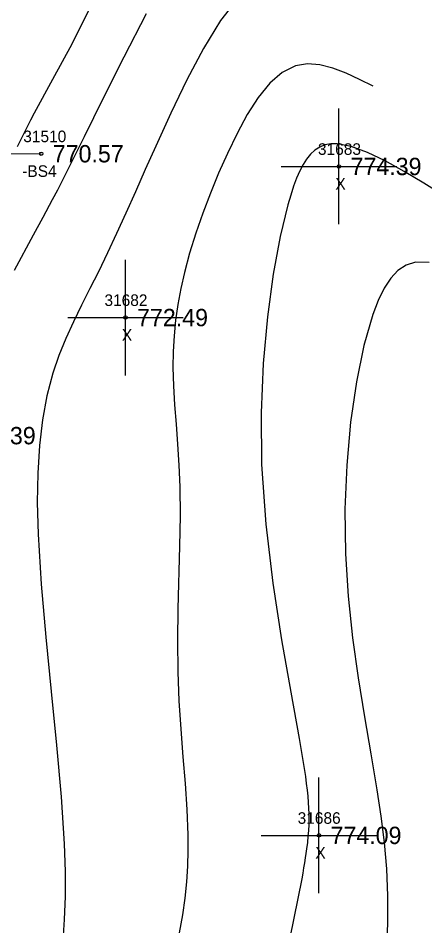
# Model space of a CAD drawing. Extents: x 1376587 to 1378239, y 1000335 to 1003031.
# Drawn here: x 1378061.9 to 1378097.1, y 1000587.3 to 1000665.7 of the extents above; entities that cross this region are included whole.
import ezdxf

# ---------------------------------------------------------------- set-up
doc = ezdxf.new("R2010")
doc.units = 0
for name, color, linetype in [('RD_DTM_BkLn1', 7, 'Continuous'), ('RD_DTM_BkLn2', 7, 'Continuous'), ('RD_DTM_BkLn_txCode', 7, 'Continuous'), ('RD_DTM_Major1', 7, 'Continuous'), ('RD_DTM_Minor1', 7, 'Continuous'), ('RD_EX_Misc', 7, 'Continuous'), ('RD_EX_Misc_txCode', 7, 'Continuous'), ('RD_EX_Road', 7, 'Continuous'), ('RD_EX_TX_Misc_ELEV', 7, 'Continuous'), ('RD_SMD_Locator', 7, 'Continuous')]:
    doc.layers.add(name, color=color, linetype=linetype)

msp = doc.modelspace()

# ---------------------------------------------------------------- linework, layer by layer
at = {"layer": 'RD_DTM_BkLn1'}
msp.add_spline([(1378169.212, 1000387.103), (1378131.506, 1000434.744), (1378095.477, 1000481.988), (1378063.033, 1000526.867), (1378030.177, 1000574.233), (1377998.011, 1000622.539), (1377965.721, 1000673.201), (1377936, 1000721.493), (1377904.113, 1000773.429), (1377890.868, 1000795.129)], degree=3, dxfattribs=at)
at = {"layer": 'RD_DTM_BkLn2'}
msp.add_lwpolyline([(1378190.398, 1000393.443), (1378169.827, 1000419.586), (1378140.073, 1000457.945), (1378106.638, 1000503.045), (1378080.309, 1000536.837), (1378054.858, 1000574.217), (1378031.288, 1000609.189), (1378023.609, 1000623.494), (1378023.602, 1000635.418), (1378048.247, 1000654.107), (1378063.88, 1000653.985)], dxfattribs=at)
at = {"layer": 'RD_DTM_Major1'}
for points in [[(1378068.098, 1000666.592), (1378066.533, 1000663.458), (1378064.859, 1000660.389), (1378063.266, 1000657.484), (1378062.957, 1000656.899), (1378062.658, 1000656.321), (1378062.367, 1000655.747), (1378062.079, 1000655.172), (1378061.795, 1000654.592)], [(1378097.415, 1000644.59), (1378096.234, 1000644.603), (1378095.441, 1000644.359), (1378094.734, 1000643.895), (1378094.103, 1000643.225), (1378093.537, 1000642.36), (1378093.026, 1000641.311), (1378092.559, 1000640.09), (1378091.783, 1000637.402), (1378091.138, 1000634.267), (1378090.639, 1000630.792), (1378090.304, 1000627.088), (1378090.147, 1000623.263), (1378090.185, 1000619.427), (1378090.415, 1000615.745), (1378090.8, 1000612.165), (1378091.29, 1000608.695), (1378091.837, 1000605.344), (1378092.395, 1000602.12), (1378092.913, 1000599.032), (1378093.258, 1000596.734), (1378093.536, 1000594.473), (1378093.731, 1000592.199), (1378093.829, 1000589.863), (1378093.814, 1000587.414), (1378093.671, 1000584.804)]]:
    msp.add_lwpolyline(points, dxfattribs=at)
at = {"layer": 'RD_DTM_Minor1'}
for points in [[(1378080.883, 1000667.427), (1378079.39, 1000665.487), (1378077.912, 1000663.077), (1378076.47, 1000660.358), (1378075.088, 1000657.494), (1378073.785, 1000654.644), (1378072.882, 1000652.629), (1378072.025, 1000650.704), (1378071.201, 1000648.864), (1378070.401, 1000647.103), (1378069.613, 1000645.413), (1378068.826, 1000643.789), (1378068.091, 1000642.328), (1378067.364, 1000640.895), (1378066.662, 1000639.47), (1378066.003, 1000638.03), (1378065.403, 1000636.551), (1378064.879, 1000635.012), (1378064.37, 1000633.071), (1378063.988, 1000630.997), (1378063.726, 1000628.778), (1378063.579, 1000626.398), (1378063.542, 1000623.844), (1378063.608, 1000621.101), (1378063.87, 1000616.79), (1378064.27, 1000612.209), (1378064.739, 1000607.517), (1378065.209, 1000602.872), (1378065.611, 1000598.431), (1378065.874, 1000594.353), (1378065.944, 1000591.98), (1378065.941, 1000589.805), (1378065.876, 1000587.811), (1378065.762, 1000585.98)], [(1378072.961, 1000666.079), (1378071.031, 1000662.33), (1378069.213, 1000658.719), (1378067.583, 1000655.443), (1378066.611, 1000653.486), (1378066.156, 1000652.576), (1378065.713, 1000651.698), (1378065.277, 1000650.843), (1378064.841, 1000650.001), (1378064.026, 1000648.464), (1378063.198, 1000646.937), (1378061.535, 1000643.905)], [(1378092.601, 1000659.814), (1378091.419, 1000660.401), (1378090.248, 1000660.938), (1378089.097, 1000661.374), (1378087.977, 1000661.662), (1378086.898, 1000661.749), (1378085.872, 1000661.586), (1378084.716, 1000661.016), (1378083.642, 1000660.079), (1378082.641, 1000658.844), (1378081.704, 1000657.375), (1378080.822, 1000655.741), (1378079.989, 1000654.007), (1378079.226, 1000652.298), (1378078.508, 1000650.57), (1378077.843, 1000648.837), (1378077.241, 1000647.111), (1378076.71, 1000645.403), (1378076.259, 1000643.727), (1378075.943, 1000642.333), (1378075.69, 1000640.961), (1378075.498, 1000639.602), (1378075.366, 1000638.248), (1378075.292, 1000636.888), (1378075.275, 1000635.514), (1378075.32, 1000633.922), (1378075.415, 1000632.291), (1378075.539, 1000630.613), (1378075.67, 1000628.879), (1378075.785, 1000627.081), (1378075.863, 1000625.209), (1378075.887, 1000622.694), (1378075.847, 1000620.077), (1378075.702, 1000614.662), (1378075.662, 1000611.929), (1378075.687, 1000609.222), (1378075.789, 1000606.717), (1378075.948, 1000604.268), (1378076.134, 1000601.881), (1378076.316, 1000599.56), (1378076.465, 1000597.31), (1378076.551, 1000595.137), (1378076.559, 1000593.775), (1378076.522, 1000592.424), (1378076.436, 1000591.062), (1378076.294, 1000589.665), (1378076.091, 1000588.212), (1378075.821, 1000586.679)], [(1378098.729, 1000650.354), (1378096.978, 1000651.43), (1378095.264, 1000652.451), (1378093.621, 1000653.359), (1378092.086, 1000654.099), (1378090.694, 1000654.616), (1378089.482, 1000654.852), (1378088.922, 1000654.847), (1378088.417, 1000654.75), (1378087.961, 1000654.566), (1378087.548, 1000654.298), (1378087.172, 1000653.95), (1378086.828, 1000653.525), (1378086.521, 1000653.045), (1378086.234, 1000652.496), (1378085.964, 1000651.876), (1378085.706, 1000651.181), (1378085.456, 1000650.411), (1378085.212, 1000649.563), (1378084.554, 1000646.83), (1378083.949, 1000643.58), (1378083.442, 1000639.898), (1378083.075, 1000635.873), (1378082.894, 1000631.592), (1378082.943, 1000627.14), (1378083.304, 1000621.983), (1378083.914, 1000616.878), (1378084.667, 1000611.984), (1378085.456, 1000607.46), (1378086.176, 1000603.467), (1378086.721, 1000600.163), (1378086.804, 1000599.566), (1378086.875, 1000599), (1378086.932, 1000598.461), (1378086.976, 1000597.942), (1378087.006, 1000597.436), (1378087.022, 1000596.939), (1378087.025, 1000596.471), (1378087.014, 1000595.998), (1378086.989, 1000595.513), (1378086.95, 1000595.009), (1378086.897, 1000594.479), (1378086.827, 1000593.917), (1378086.774, 1000593.535), (1378086.714, 1000593.135), (1378086.647, 1000592.716), (1378086.573, 1000592.277), (1378086.493, 1000591.818), (1378086.405, 1000591.337), (1378085.371, 1000586.235)]]:
    msp.add_lwpolyline(points, dxfattribs=at)
at = {"layer": 'RD_EX_Misc'}
for p, q in [((1378089.632, 1000647.888), (1378089.632, 1000657.888)), ((1378084.632, 1000652.888), (1378094.632, 1000652.888)), ((1378071.169, 1000634.831), (1378071.169, 1000644.831)), ((1378066.169, 1000639.831), (1378076.169, 1000639.831)), ((1378087.9, 1000590.085), (1378087.9, 1000600.085)), ((1378082.9, 1000595.085), (1378092.9, 1000595.085))]:
    msp.add_line(p, q, dxfattribs=at)
at = {"layer": 'RD_EX_Road'}
for points in [[(1378177.15, 1000392.854), (1378139.733, 1000441.521), (1378104.671, 1000487.69), (1378071.786, 1000533.085), (1378038.454, 1000579.804), (1378007.554, 1000627.96), (1377974.27, 1000678.859), (1377944.465, 1000727.117), (1377913.028, 1000778.581), (1377899.668, 1000800.294)], [(1378161.362, 1000381.162), (1378123.914, 1000428.538), (1378087.578, 1000476.324), (1378055.075, 1000520.944), (1378021.673, 1000568.713), (1377989.952, 1000617.081), (1377957.327, 1000668.378), (1377927.534, 1000716.552), (1377895.409, 1000768.824), (1377883.752, 1000788.501)]]:
    msp.add_spline(points, degree=3, dxfattribs=at)
at = {"layer": 'RD_SMD_Locator'}
for centre in [(1378063.88, 1000653.985), (1378089.632, 1000652.888), (1378071.169, 1000639.831), (1378087.9, 1000595.085)]:
    msp.add_circle(centre, 0.15, dxfattribs=at)

# ---------------------------------------------------------------- texts
at = {"layer": 'RD_DTM_BkLn_txCode'}
for s, p in [('31510', (1378062.329, 1000654.985)), ('-BS4', (1378062.242, 1000651.985))]:
    msp.add_text(s, height=1, dxfattribs=at).set_placement(p)
at = {"layer": 'RD_EX_Misc_txCode'}
for s, p in [('31683', (1378087.813, 1000653.888)), ('X', (1378089.317, 1000650.888)), ('31682', (1378069.35, 1000640.831)), ('X', (1378070.854, 1000637.831)), ('31686', (1378086.057, 1000596.085)), ('X', (1378087.585, 1000593.085))]:
    msp.add_text(s, height=1, dxfattribs=at).set_placement(p)
at = {"layer": 'RD_EX_TX_Misc_ELEV'}
for s, p in [('770.57', (1378064.88, 1000653.235)), ('774.39', (1378090.632, 1000652.138)), ('772.49', (1378072.169, 1000639.081)), ('771.39', (1378057.271, 1000628.879)), ('774.09', (1378088.9, 1000594.335))]:
    msp.add_text(s, height=1.5, dxfattribs=at).set_placement(p)

doc.saveas('drawing.dxf')
